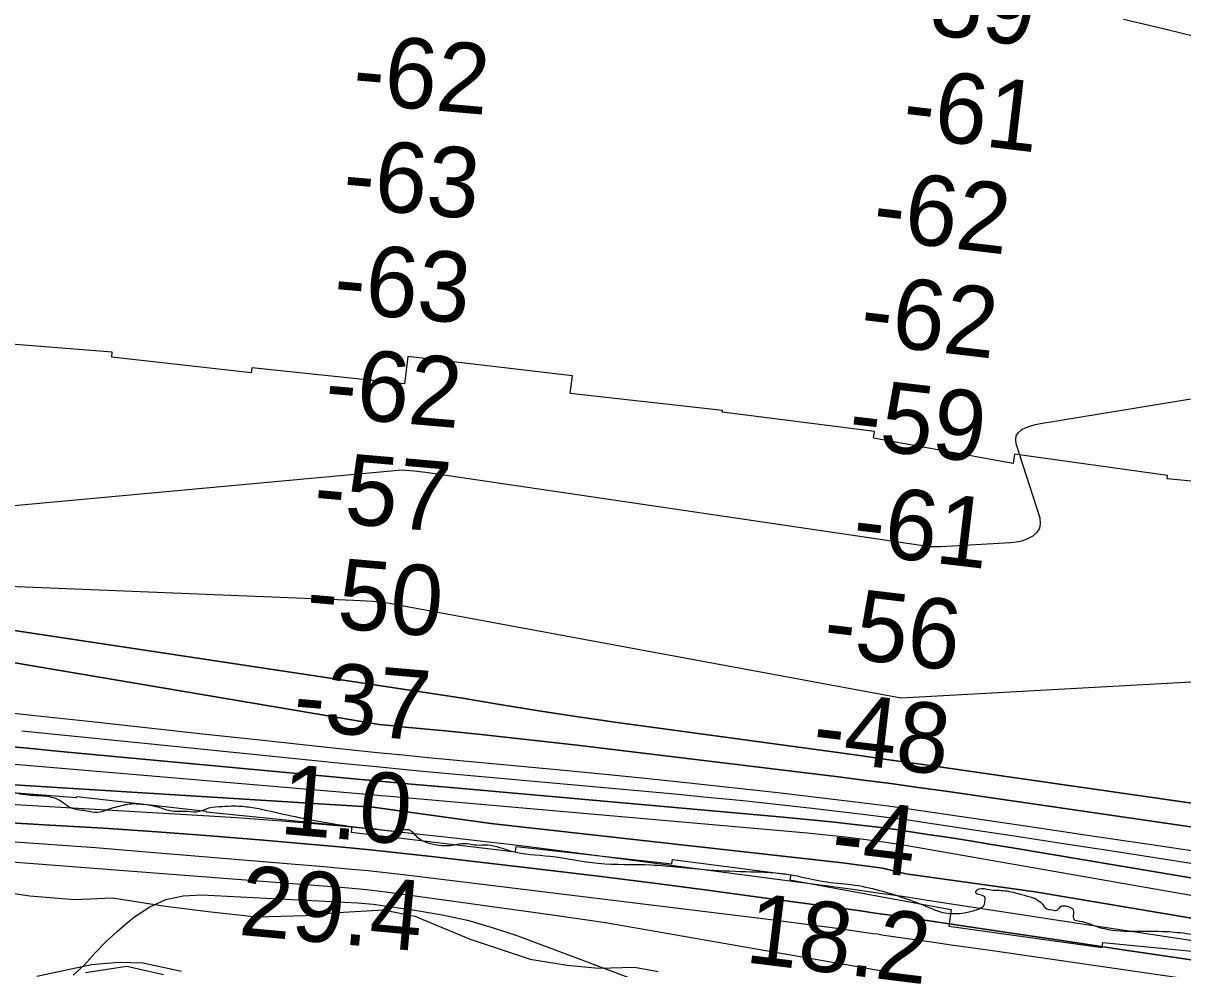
# Model space of a CAD drawing. Extents: x 3361039 to 3398939, y 576572 to 602007.
# Drawn here: x 3387382 to 3388488, y 585602 to 586504 of the extents above; entities that cross this region are included whole.
import ezdxf

# ---------------------------------------------------------------- set-up
doc = ezdxf.new("R2010")
doc.units = 0
for name, color, linetype in [('V-RIVR-EDGE', 7, 'Continuous'), ('V-RIVR-RANG', 7, 'Continuous'), ('V-RRAP-RVMT', 7, 'Continuous'), ('V-SITE-VEGE', 7, 'Continuous'), ('V-TOPO-DPTH', 7, 'Continuous'), ('V-TOPO-MAJR', 7, 'Continuous'), ('V-TOPO-MINR', 7, 'Continuous'), ('V-TOPO-WATR', 7, 'Continuous'), ('V-WETL-SWMP', 7, 'Continuous')]:
    doc.layers.add(name, color=color, linetype=linetype)

msp = doc.modelspace()

# ---------------------------------------------------------------- linework, layer by layer
at = {"layer": 'V-RIVR-EDGE'}
msp.add_spline([(3387368.6, 585771), (3387389, 585767.6), (3387407.3, 585766.1), (3387418.2, 585761.7), (3387425.5, 585756.5), (3387441.6, 585752.8), (3387452.6, 585751.4), (3387462.1, 585753.9), (3387477.4, 585758.2), (3387482.9, 585759.3), (3387491.7, 585759.3), (3387502.3, 585758.2), (3387510.3, 585756.3), (3387521.6, 585753), (3387530.1, 585752.3), (3387538.5, 585752.2), (3387549.8, 585752.2), (3387558.9, 585755.5), (3387571.4, 585756.9), (3387583.4, 585757.3), (3387598.4, 585756.1), (3387629.8, 585749.5), (3387659.8, 585743.5), (3387703.3, 585736.8), (3387727.4, 585734.2), (3387739.1, 585733.5), (3387750.8, 585734.2), (3387753.7, 585731.6), (3387763.2, 585723.9), (3387774.5, 585720.6), (3387790.6, 585719.8), (3387800.1, 585721.6), (3387814, 585720.1), (3387824.6, 585720.1), (3387847.3, 585714.2), (3387884.2, 585709.4), (3387930.2, 585702.7), (3387980.6, 585701.1), (3388035.1, 585696.5), (3388076, 585694.6), (3388096.9, 585693.8), (3388120.3, 585690.5), (3388145.1, 585685.3), (3388171.8, 585682.3), (3388198.8, 585676.8), (3388222.6, 585669.4), (3388245.6, 585660.6), (3388260.9, 585655.4), (3388279.6, 585655.4), (3388291.3, 585658.3), (3388298.9, 585663.7), (3388299.3, 585666.3), (3388299, 585670.7), (3388290.6, 585674.4), (3388291.7, 585677.3), (3388293.9, 585678.4), (3388303, 585677.6), (3388318.7, 585676.5), (3388334.1, 585672.8), (3388354.1, 585663.6), (3388357.1, 585659.9), (3388363.3, 585658.1), (3388368.4, 585658.1), (3388371, 585661), (3388375.3, 585662.1), (3388379, 585661.3), (3388383, 585659.1), (3388383.7, 585654.4), (3388384.1, 585649.3), (3388389.9, 585647.4), (3388406, 585642.3), (3388468.9, 585637.7), (3388491.5, 585635.8), (3388534.6, 585628.4), (3388578.1, 585619.2), (3388610.6, 585613.6), (3388635.9, 585612.1), (3388727.9, 585599.4), (3388768.5, 585591.7), (3388822.6, 585580.9), (3388865, 585570.6), (3388906.6, 585562.8), (3388924.1, 585559.5), (3388938.8, 585562), (3388961.4, 585563.4), (3388974.2, 585560.1), (3389007.5, 585553.4), (3389018.8, 585554.5), (3389027.2, 585555.9), (3389037.1, 585555.9), (3389051.7, 585553.7), (3389061.2, 585553.3), (3389081.3, 585552.1), (3389098.1, 585551), (3389120.4, 585548.7), (3389143.4, 585546.5), (3389160.2, 585542.1), (3389200.8, 585534.7), (3389222.3, 585525.1), (3389247.2, 585519.2), (3389280.4, 585509.6), (3389307.5, 585497.8), (3389334.5, 585487.2), (3389349.5, 585483.1), (3389361.5, 585483.1), (3389382.7, 585479), (3389397, 585476.8), (3389416.7, 585468.7), (3389441.9, 585458.4), (3389464.9, 585451.4), (3389479.5, 585449.2), (3389506.2, 585446.2), (3389533.2, 585447.2), (3389558.5, 585444.2), (3389577.8, 585437.9), (3389603.4, 585431.3), (3389618.7, 585425.1), (3389639.2, 585415.1), (3389657.8, 585410.3), (3389693.2, 585404.8), (3389768.9, 585383), (3389806.5, 585373), (3389854.3, 585362.3), (3389881.7, 585358.6), (3389913.9, 585354.5), (3389953.7, 585349.3), (3390008.2, 585341.8), (3390037.8, 585336.3), (3390074.3, 585327.8), (3390128, 585312.7), (3390164.5, 585301.6), (3390200.7, 585289.8), (3390292.7, 585255.6), (3390327.1, 585241.3), (3390360.7, 585231.7), (3390404.5, 585221), (3390454.9, 585214.3), (3390483.1, 585210.5), (3390491.8, 585209.4), (3390494.4, 585207.2), (3390501.3, 585201), (3390507.9, 585200.6), (3390527.3, 585196.2), (3390545.9, 585195), (3390557.6, 585194.3), (3390574.4, 585189.8), (3390605.5, 585179.5), (3390698.6, 585148.2), (3390763.2, 585126.9), (3390811.1, 585111), (3390852.4, 585097.8), (3390900.9, 585081.6), (3390948.1, 585063.5), (3390993.7, 585048.4), (3391036.8, 585031.9), (3391070.8, 585020.1), (3391140.5, 584997.6), (3391201.5, 584974.1), (3391247.5, 584957.5), (3391310.7, 584933.6), (3391362.2, 584914.8), (3391400.6, 584900.1), (3391441.8, 584885.7), (3391505.4, 584861.1), (3391563.5, 584841.9), (3391658.8, 584807.3), (3391712.8, 584786), (3391758.8, 584767.3), (3391796.1, 584749.6), (3391880.4, 584718.3), (3391926.8, 584701.4), (3391969.2, 584685.2), (3392003.9, 584666.9), (3392040, 584650.3), (3392077.6, 584636), (3392135.7, 584613.2), (3392164.9, 584598.1), (3392196, 584583.8), (3392224.8, 584578.2), (3392263.5, 584567.9), (3392290.6, 584559.8), (3392322.7, 584546.5), (3392396.5, 584512.7), (3392439.9, 584496.2), (3392471.7, 584484.8), (3392502, 584473.3), (3392510.8, 584467.5), (3392535.2, 584458.3), (3392606.1, 584432.9), (3392632.4, 584421.5), (3392666.7, 584406.8), (3392715.6, 584386.9), (3392777.4, 584364.8), (3392827, 584348.3), (3392863.6, 584335.4), (3392897.9, 584321.8), (3392928.6, 584307.8), (3392965.4, 584294.9), (3393010, 584279.1), (3393054.6, 584263.2), (3393092.5, 584248.5), (3393195.2, 584206.6), (3393234.2, 584187.9), (3393264.5, 584173.5), (3393294.1, 584162.1), (3393336.8, 584147.4), (3393374.5, 584136.3), (3393402.2, 584127.5), (3393414.3, 584119.8), (3393435.4, 584109.1), (3393459.2, 584098.1), (3393478.9, 584087.5), (3393513.6, 584076.4), (3393541.7, 584067.2), (3393588.1, 584047.4), (3393643.2, 584028.9), (3393668.4, 584018.3), (3393699.8, 584005), (3393737.1, 583991.8), (3393781.7, 583976), (3393884.7, 583943.2), (3393927, 583928.8), (3393981.1, 583908.2), (3394043.9, 583885.4), (3394095.8, 583868.1), (3394154.9, 583847.1), (3394200.2, 583830.5), (3394247, 583816.2), (3394293, 583801.4), (3394349.6, 583781.2), (3394409.1, 583754.7), (3394451.8, 583730.5), (3394470.5, 583720.2), (3394481.8, 583715.4), (3394494.2, 583713.6), (3394502.6, 583708.1), (3394507.3, 583700.4), (3394511.3, 583697.8), (3394522.7, 583692.3), (3394557.3, 583675.8), (3394600.4, 583659.9), (3394658.1, 583638.9), (3394704.5, 583623.5), (3394760.4, 583607.6), (3394824, 583588.8), (3394867.8, 583570.8), (3394925.9, 583546.9), (3394972.2, 583528.9), (3394995.6, 583520), (3395064.7, 583504.2), (3395088.4, 583499.3), (3395120.2, 583491.6), (3395149.1, 583480.5), (3395173.2, 583476.8), (3395201.3, 583471.3), (3395236.4, 583459.9), (3395256.8, 583451.8), (3395280.9, 583445.5), (3395300.3, 583445.1), (3395316.7, 583440.7), (3395324.4, 583433.3), (3395335.3, 583426), (3395353.6, 583417.9), (3395398.9, 583403.9), (3395426.3, 583397.2), (3395442, 583391), (3395455.9, 583383.3), (3395476, 583377.8), (3395495.7, 583369.3), (3395511, 583368.2), (3395530.4, 583365.9), (3395550.5, 583361.8), (3395654.6, 583334.9), (3395704.7, 583322.4), (3395743.7, 583306.9), (3395765.3, 583295.5), (3395788.3, 583286.3), (3395816.4, 583278.9), (3395861.7, 583270.8), (3395916.2, 583261.5), (3395960.7, 583252.6), (3396008.6, 583242.6), (3396060.8, 583230.5), (3396093.4, 583222.3), (3396135.4, 583208.7), (3396170.1, 583199.8), (3396204.4, 583191.3), (3396254.8, 583177.3), (3396301.2, 583165.9), (3396364.4, 583152.9), (3396399.1, 583144.4), (3396426.9, 583138.5), (3396463.1, 583133), (3396489.8, 583132.9), (3396523.4, 583130.2), (3396607.8, 583114), (3396670.3, 583102.1), (3396708.3, 583095.4), (3396743, 583089.5), (3396775.1, 583083.9)], degree=3, dxfattribs=at)
at = {"layer": 'V-RRAP-RVMT'}
for points in [[(3388611.3, 586055.9), (3388473.2, 586069.2), (3388473.6, 586072.4), (3388327.4, 586092.7), (3388326.2, 586083.8), (3388193, 586108.1), (3388193.8, 586114.3), (3388048.5, 586132.9), (3388048.7, 586134.4), (3387903.6, 586150.6), (3387905.6, 586167.4), (3387748.6, 586186.1), (3387745.4, 586160), (3387599.7, 586175), (3387599.1, 586170.3), (3387466.3, 586185.3), (3387466.6, 586190), (3387309.8, 586202.5)], [(3387297.2, 585776), (3387432.6, 585765.2), (3387432.7, 585766.2), (3387486, 585760.3), (3387556.2, 585752.2), (3387556.2, 585751.8), (3387695.1, 585737.6), (3387694.5, 585732.3), (3387851.5, 585713.5), (3387852.1, 585718.5), (3388000.6, 585702), (3388001.1, 585706.1), (3388114.1, 585691.6), (3388113, 585686.8), (3388267, 585658.6), (3388264.7, 585642.6), (3388411, 585622.2), (3388411.6, 585627), (3388568.5, 585611.8)]]:
    msp.add_lwpolyline(points, dxfattribs=at)
at = {"layer": 'V-SITE-VEGE'}
for points in [[(3387338.7, 585678.8), (3387387.9, 585671.6), (3387430.5, 585668), (3387466.7, 585669.6), (3387517.5, 585661.6), (3387558.1, 585656.5), (3387604.2, 585651.7), (3387651.1, 585652.8), (3387681.9, 585655.6), (3387725.3, 585658.3), (3387755.2, 585652.1), (3387778.3, 585642.8), (3387808.2, 585630.3), (3387865.2, 585611.2), (3387900.6, 585605.3), (3387930.5, 585602.6), (3387964.8, 585603.5), (3387987.6, 585599.3)], [(3387532.7, 585599.5), (3387495.7, 585607.4), (3387472.8, 585608), (3387446.8, 585605.9), (3387394.6, 585594.6)]]:
    msp.add_lwpolyline(points, dxfattribs=at)
at = {"layer": 'V-TOPO-DPTH'}
for points in [[(3388801.9, 585716.1), (3388286.5, 585790.3), (3388249.3, 585795.6), (3388212.2, 585800.8), (3388175, 585806), (3388137.8, 585811.1), (3387948.5, 585836.9), (3387911.1, 585842.2), (3387873.6, 585847.9), (3387836.3, 585854), (3387799, 585860.5), (3387273.8, 585939.6)], [(3387273.8, 585939.6), (3387799, 585860.5), (3387836.3, 585854), (3387873.6, 585847.9), (3387911.1, 585842.2), (3387948.5, 585836.9), (3388137.8, 585811.1), (3388175, 585806), (3388212.2, 585800.8), (3388249.3, 585795.6), (3388286.5, 585790.3), (3388801.9, 585716.1)], [(3388504.4, 585736.1), (3388261.9, 585771.3), (3388235.7, 585775), (3388209.5, 585778.6), (3388183.3, 585782), (3388157, 585785.3), (3387910.1, 585815.2), (3387878.6, 585818.9), (3387847.2, 585822.4), (3387815.7, 585825.7), (3387784.2, 585828.9), (3387742.7, 585832.9), (3387731.9, 585834), (3387721.2, 585835.1), (3387268, 585911.6)], [(3387268, 585911.6), (3387721.2, 585835.1), (3387731.9, 585834), (3387742.7, 585832.9), (3387784.2, 585828.9), (3387815.7, 585825.7), (3387847.2, 585822.4), (3387878.6, 585818.9), (3387910.1, 585815.2), (3388157, 585785.3), (3388183.3, 585782), (3388209.5, 585778.6), (3388235.7, 585775), (3388261.9, 585771.3), (3388504.4, 585736.1)], [(3387289.7, 585855), (3387392.6, 585843.7), (3387447.1, 585837.8), (3387501.6, 585831.8), (3387556, 585825.8), (3387610.5, 585819.9), (3387671.3, 585813.3), (3387695.4, 585810.8), (3387719.5, 585808.3), (3387743.7, 585805.9), (3387767.9, 585803.6), (3387890.9, 585792.2), (3387943.7, 585787.1), (3387996.4, 585781.7), (3388049.1, 585776), (3388101.7, 585770), (3388175.8, 585761.2), (3388191.4, 585759.3), (3388206.9, 585757.3), (3388222.5, 585755.2), (3388238, 585753), (3388337.9, 585738.2), (3388403.4, 585728.5), (3388468.9, 585718.8), (3388534.3, 585709.1)], [(3387289.7, 585855), (3387392.6, 585843.7), (3387447.1, 585837.8), (3387501.6, 585831.8), (3387556, 585825.8), (3387610.5, 585819.9), (3387671.3, 585813.3), (3387695.4, 585810.8), (3387719.5, 585808.3), (3387743.7, 585805.9), (3387767.9, 585803.6), (3387890.9, 585792.2), (3387943.7, 585787.1), (3387996.4, 585781.7), (3388049.1, 585776), (3388101.7, 585770), (3388175.8, 585761.2), (3388191.4, 585759.3), (3388206.9, 585757.3), (3388222.5, 585755.2), (3388238, 585753), (3388337.9, 585738.2), (3388403.4, 585728.5), (3388468.9, 585718.8), (3388534.3, 585709.1)], [(3388768.4, 585604.5), (3388347.1, 585675.4), (3388223.7, 585692.7), (3388201.6, 585697.9), (3388163.3, 585703.1), (3387827.9, 585740.5), (3387715.6, 585756.1), (3387331.6, 585780.1), (3387233.7, 585783.7), (3386963, 585797.2), (3386769.8, 585809.6), (3386505, 585824.7), (3386485.4, 585824.7), (3386467.6, 585824.8), (3386320.3, 585830.2), (3386021.5, 585848)], [(3386021.5, 585848), (3386320.3, 585830.2), (3386467.6, 585824.8), (3386485.4, 585824.7), (3386505, 585824.7), (3386769.8, 585809.6), (3386963, 585797.2), (3387233.7, 585783.7), (3387331.6, 585780.1), (3387715.6, 585756.1), (3387827.9, 585740.5), (3388163.3, 585703.1), (3388201.6, 585697.9), (3388223.7, 585692.7), (3388347.1, 585675.4), (3388768.4, 585604.5)], [(3388941.8, 585613.8), (3388325.7, 585717.3), (3388305.5, 585720.6), (3388285.3, 585723.9), (3388265.1, 585727.1), (3388244.9, 585730.2), (3388214.2, 585734.8), (3388209.3, 585735.5), (3388204.4, 585736.1), (3388199.5, 585736.8), (3388194.6, 585737.4), (3388171.9, 585740), (3388155.6, 585741.8), (3388139.4, 585743.5), (3388123.1, 585745.1), (3388106.8, 585746.6), (3387793.1, 585774.5), (3387755.5, 585777.9), (3387717.9, 585781.3), (3387680.3, 585784.7), (3387642.7, 585788.2), (3387417.2, 585809.3), (3387385.7, 585812.3), (3387354.2, 585815.2)], [(3387354.2, 585815.2), (3387385.7, 585812.3), (3387417.2, 585809.3), (3387642.7, 585788.2), (3387680.3, 585784.7), (3387717.9, 585781.3), (3387755.5, 585777.9), (3387793.1, 585774.5), (3388106.8, 585746.6), (3388123.1, 585745.1), (3388139.4, 585743.5), (3388155.6, 585741.8), (3388171.9, 585740), (3388194.6, 585737.4), (3388199.5, 585736.8), (3388204.4, 585736.1), (3388209.3, 585735.5), (3388214.2, 585734.8), (3388244.9, 585730.2), (3388265.1, 585727.1), (3388285.3, 585723.9), (3388305.5, 585720.6), (3388325.7, 585717.3), (3388941.8, 585613.8)], [(3388545.9, 585602.8), (3388487.4, 585611.7), (3388428.9, 585620.5), (3388370.3, 585629.2), (3388311.8, 585637.9), (3388222.7, 585651.1), (3388208.7, 585653.2), (3388194.6, 585655.2), (3388180.6, 585657.2), (3388166.6, 585659.1), (3388087.9, 585669.8), (3388034.6, 585677), (3387981.2, 585683.9), (3387927.7, 585690.5), (3387874.3, 585696.9), (3387771.3, 585709), (3387742, 585712.3), (3387712.7, 585715.4), (3387683.3, 585718.2), (3387654, 585720.9), (3387610.9, 585724.6), (3387560, 585728.7), (3387509.1, 585732.6), (3387458.1, 585736), (3387407.2, 585739.1), (3387273.7, 585746.8)]]:
    msp.add_lwpolyline(points, dxfattribs=at)
at = {"layer": 'V-TOPO-MAJR'}
for points in [[(3387304.9, 585969.6), (3387697.1, 585953.7), (3387703.2, 585953.4), (3387709.2, 585953), (3387715.3, 585952.5), (3387721.3, 585952), (3387727.3, 585951.2), (3387733.3, 585950.3), (3387739.3, 585949.2), (3388219.3, 585860.4), (3388963.6, 585901.5)], [(3387429.4, 585595.8), (3387440, 585605.7), (3387450.1, 585616.9), (3387460.6, 585627.7), (3387471.6, 585637.9), (3387483, 585647.8), (3387487.7, 585651.6), (3387502.3, 585661), (3387517.7, 585668.1), (3387534.4, 585671.6), (3387551.8, 585672.6), (3387700.7, 585664.9), (3387704.4, 585664.7), (3387708.1, 585664.4), (3387711.8, 585664), (3387715.5, 585663.5), (3387757.2, 585657.7), (3387781.5, 585653.6), (3387805.5, 585648.3), (3387829.2, 585641.5), (3387852.6, 585633.6), (3387996.8, 585579.6)]]:
    msp.add_lwpolyline(points, dxfattribs=at)
at = {"layer": 'V-TOPO-MINR'}
for points in [[(3388498, 586491.6), (3388461.3, 586500.4), (3388431.6, 586507.3)], [(3387164.9, 586024.9), (3387742.8, 586077.8), (3387754.3, 586076.8), (3387765.8, 586075.5), (3388246.8, 586004.7), (3388257.1, 586004.9), (3388323.5, 586008.4), (3388329.2, 586009.1), (3388334.8, 586010.3), (3388340.2, 586012.3), (3388345.4, 586014.8), (3388349.1, 586018.3), (3388351.7, 586022.2), (3388352.4, 586026.8), (3388351.9, 586031.8), (3388328.9, 586102.6), (3388328.6, 586106.7), (3388329.2, 586110.4), (3388331.3, 586113.5), (3388334.4, 586116.2), (3388338.6, 586118.2), (3388343, 586119.9), (3388347.6, 586121.2), (3388352.2, 586122.2), (3388579.4, 586159.4)], [(3388801.9, 585716.1), (3388286.5, 585790.3), (3388249.3, 585795.6), (3388212.2, 585800.8), (3388175, 585806), (3388137.8, 585811.1), (3387948.5, 585836.9), (3387911.1, 585842.2), (3387873.6, 585847.9), (3387836.3, 585854), (3387799, 585860.5), (3387273.8, 585939.6)], [(3387268, 585911.6), (3387721.2, 585835.1), (3387731.9, 585834), (3387742.7, 585832.9), (3387784.2, 585828.9), (3387815.7, 585825.7), (3387847.2, 585822.4), (3387878.6, 585818.9), (3387910.1, 585815.2), (3388157, 585785.3), (3388183.3, 585782), (3388209.5, 585778.6), (3388235.7, 585775), (3388261.9, 585771.3), (3388504.4, 585736.1)], [(3387289.7, 585855), (3387392.6, 585843.7), (3387447.1, 585837.8), (3387501.6, 585831.8), (3387556, 585825.8), (3387610.5, 585819.9), (3387671.3, 585813.3), (3387695.4, 585810.8), (3387719.5, 585808.3), (3387743.7, 585805.9), (3387767.9, 585803.6), (3387890.9, 585792.2), (3387943.7, 585787.1), (3387996.4, 585781.7), (3388049.1, 585776), (3388101.7, 585770), (3388175.8, 585761.2), (3388191.4, 585759.3), (3388206.9, 585757.3), (3388222.5, 585755.2), (3388238, 585753), (3388337.9, 585738.2), (3388403.4, 585728.5), (3388468.9, 585718.8), (3388534.3, 585709.1)], [(3387380.3, 585828.9), (3387430.8, 585823.8), (3387481.4, 585818.7), (3387531.9, 585813.6), (3387657, 585800.9), (3387687.8, 585797.8), (3387718.7, 585794.8), (3387749.6, 585791.9), (3387780.5, 585789), (3388000, 585769.1), (3388034.3, 585765.8), (3388068.6, 585762.4), (3388102.9, 585758.7), (3388137.2, 585754.9), (3388185.2, 585749.3), (3388195.4, 585748), (3388205.7, 585746.7), (3388215.9, 585745.3), (3388226.1, 585743.9), (3388290.9, 585734.2), (3388333.6, 585727.8), (3388376.2, 585721.3), (3388418.8, 585714.8), (3388461.4, 585708.1), (3388888.8, 585641)], [(3387354.2, 585815.2), (3387385.7, 585812.3), (3387417.2, 585809.3), (3387642.7, 585788.2), (3387680.3, 585784.7), (3387717.9, 585781.3), (3387755.5, 585777.9), (3387793.1, 585774.5), (3388106.8, 585746.6), (3388123.1, 585745.1), (3388139.4, 585743.5), (3388155.6, 585741.8), (3388171.9, 585740), (3388194.6, 585737.4), (3388199.5, 585736.8), (3388204.4, 585736.1), (3388209.3, 585735.5), (3388214.2, 585734.8), (3388244.9, 585730.2), (3388265.1, 585727.1), (3388285.3, 585723.9), (3388305.5, 585720.6), (3388325.7, 585717.3), (3388941.8, 585613.8)], [(3387291, 585804), (3387706, 585768.7), (3387711.5, 585768.2), (3387717, 585767.8), (3387722.5, 585767.3), (3387728.1, 585766.8), (3388129.6, 585731.6), (3388141.8, 585730.5), (3388154, 585729.2), (3388166.3, 585727.9), (3388178.5, 585726.4), (3388190.6, 585724.8), (3388202.8, 585723.1), (3388214.9, 585721.2), (3388227.1, 585719.2), (3388808.2, 585617.5)], [(3387292.2, 585763.6), (3387559.1, 585747.9), (3387585, 585746.2), (3387610.9, 585744.4), (3387636.8, 585742.4), (3387662.7, 585740.3), (3387688.6, 585737.9), (3387714.4, 585735.4), (3387740.3, 585732.7), (3387766.1, 585729.9), (3387781.3, 585728.2), (3387814.7, 585724.4), (3387848.1, 585720.4), (3387881.4, 585716.3), (3387914.8, 585712), (3388149.5, 585681), (3388173.2, 585677.8), (3388197, 585674.5), (3388220.7, 585671.1), (3388244.4, 585667.5), (3388394.2, 585644.7), (3388487.2, 585630.5), (3388580.1, 585616.1)], [(3387273.7, 585746.8), (3387407.2, 585739.1), (3387458.1, 585736), (3387509.1, 585732.6), (3387560, 585728.7), (3387610.9, 585724.6), (3387654, 585720.9), (3387683.3, 585718.2), (3387712.7, 585715.4), (3387742, 585712.3), (3387771.3, 585709), (3387874.3, 585696.9), (3387927.7, 585690.5), (3387981.2, 585683.9), (3388034.6, 585677), (3388087.9, 585669.8), (3388166.6, 585659.1), (3388180.6, 585657.2), (3388194.6, 585655.2), (3388208.7, 585653.2), (3388222.7, 585651.1), (3388311.8, 585637.9), (3388370.3, 585629.2), (3388428.9, 585620.5), (3388487.4, 585611.7), (3388545.9, 585602.8)], [(3387360.2, 585723.9), (3387405.3, 585720.9), (3387450.5, 585717.6), (3387495.6, 585714), (3387672.1, 585699.2), (3387691.5, 585697.4), (3387710.9, 585695.6), (3387730.3, 585693.4), (3387749.6, 585691.2), (3388090, 585649.6), (3388107, 585647.5), (3388124.1, 585645.3), (3388141.2, 585643), (3388158.2, 585640.6), (3388183.7, 585637), (3388188, 585636.4), (3388192.3, 585635.8), (3388196.6, 585635.2), (3388200.9, 585634.5), (3388229.7, 585630.4), (3388248.4, 585627.7), (3388267.1, 585625), (3388285.7, 585622.3), (3388304.4, 585619.6), (3388926.9, 585529.6)], [(3387337.3, 585706.7), (3387688.5, 585679.6), (3387698.9, 585678.7), (3387709.3, 585677.6), (3387719.7, 585676.4), (3387730.1, 585675.1), (3387886.6, 585653.6), (3387937.1, 585646.3), (3388201.1, 585600.1)]]:
    msp.add_lwpolyline(points, dxfattribs=at)
at = {"layer": 'V-TOPO-WATR'}
msp.add_lwpolyline([(3388768.4, 585604.5), (3388347.1, 585675.4), (3388223.7, 585692.7), (3388201.6, 585697.9), (3388163.3, 585703.1), (3387827.9, 585740.5), (3387715.6, 585756.1), (3387331.6, 585780.1), (3387233.7, 585783.7), (3386963, 585797.2), (3386769.8, 585809.6), (3386505, 585824.7), (3386485.4, 585824.7), (3386467.6, 585824.8), (3386320.3, 585830.2), (3386021.5, 585848)], dxfattribs=at)
at = {"layer": 'V-WETL-SWMP'}
msp.add_lwpolyline([(3387441, 585598.4), (3387480.5, 585604.4), (3387515.5, 585596.5)], dxfattribs=at)

# ---------------------------------------------------------------- texts
at = {"layer": 'V-RIVR-RANG'}
for s, rotation, p in [('-59', 353.2872, (3388215.1, 586496.8)), ('-62', 355.0754, (3387694.6, 586427.5)), ('-61', 353.2872, (3388218.9, 586395.7)), ('-63', 355.0754, (3387685.2, 586328)), ('-62', 353.2872, (3388190.5, 586298.3)), ('-63', 355.0754, (3387676.4, 586228.4)), ('-62', 353.2872, (3388178.5, 586199)), ('-62', 355.0754, (3387668.1, 586128.7)), ('-59', 353.2872, (3388167.4, 586099.7)), ('-57', 355.0754, (3387657.2, 586029.3)), ('-61', 353.2872, (3388171.2, 585998.5)), ('-50', 355.0754, (3387650.2, 585929.5)), ('-56', 353.2872, (3388143.3, 585901.1)), ('-37', 355.0754, (3387637.9, 585830.2)), ('-48', 353.2872, (3388132.9, 585801.6)), ('1.0', 355.0754, (3387625.4, 585730.9)), ('-4', 353.2872, (3388150.6, 585698.9)), ('29.4', 354.7883, (3387586.2, 585634.5)), ('18.2', 353.0083, (3388069.4, 585608.3))]:
    msp.add_text(s, height=67, rotation=rotation, dxfattribs=at).set_placement(p)

doc.saveas('drawing.dxf')
